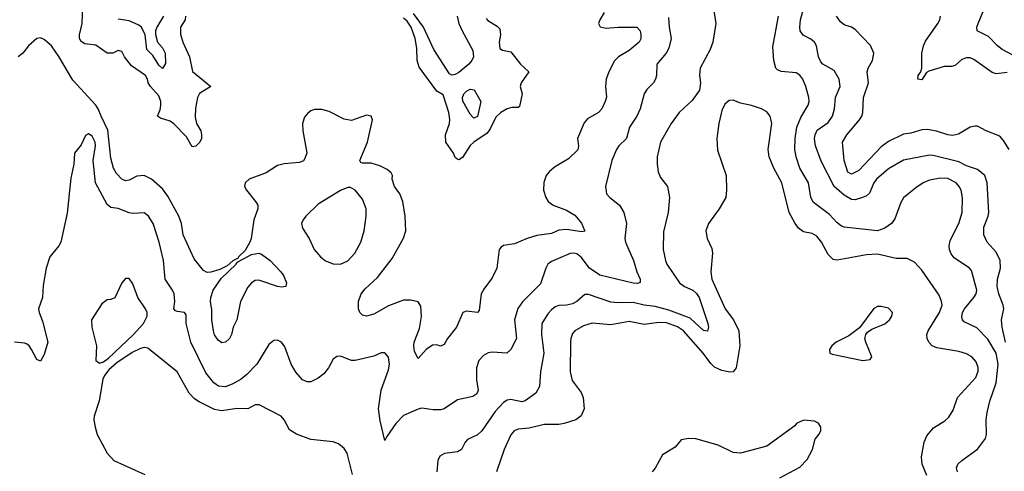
# Model space of a CAD drawing. Header units: inches. Extents: x 1603819 to 1745079, y 385938 to 533966.
# Tile 295 of 561: x 1714418 to 1719735, y 414752 to 417191. Entities that reach past the tile are written whole.
import ezdxf

# ---------------------------------------------------------------- set-up
doc = ezdxf.new("R2010")
doc.units = ezdxf.units.IN
doc.header["$MEASUREMENT"] = 0
doc.layers.add('B7411', color=7, linetype='Continuous')

msp = doc.modelspace()

# ---------------------------------------------------------------- linework, layer by layer
at = {"layer": 'B7411', "color": 5}
for points, elevation in [([(1719740.3, 415450), (1719722.9, 415530), (1719719.3, 415570), (1719732.7, 415630), (1719729, 415650), (1719704.4, 415710), (1719696.2, 415750), (1719698.8, 415790), (1719714.3, 415850), (1719711.8, 415890), (1719690, 415935.5), (1719642.8, 415990), (1719624.1, 416030), (1719623.9, 416070), (1719647.6, 416130), (1719651.2, 416150), (1719643, 416310), (1719630, 416349.7), (1719590, 416382.8), (1719530, 416402.3), (1719490, 416423.1), (1719350, 416458.3), (1719330, 416459.1), (1719190, 416432.7), (1719110, 416384.8), (1719045.4, 416330), (1719031.1, 416310), (1719006.2, 416253.8), (1718990, 416239.7), (1718969.2, 416230.8), (1718930, 416218.4), (1718910, 416219.8), (1718870, 416242.6), (1718816.6, 416290), (1718746.1, 416426.1), (1718714.8, 416510), (1718710.4, 416550), (1718713.4, 416570), (1718725.1, 416594.9), (1718784, 416636), (1718807, 416670), (1718817.5, 416710), (1718823.1, 416770), (1718848.7, 416830), (1718843.5, 416870), (1718816.2, 416916.2), (1718754.5, 416950), (1718743.2, 416963.2), (1718732.2, 416990), (1718720.3, 417050), (1718709.7, 417070), (1718690, 417086.4), (1718647.8, 417107.8), (1718632.1, 417130), (1718629.9, 417150), (1718634.6, 417190), (1718667.4, 417310)], 340), ([(1715314.3, 417210), (1715311.9, 417190), (1715286.4, 417150), (1715286.5, 417113.5), (1715298.3, 417070), (1715334.4, 416990), (1715350.7, 416910.7), (1715450.4, 416830), (1715390, 416792.4), (1715377.5, 416770), (1715367.2, 416712.8), (1715365.3, 416665.3), (1715373.6, 416630), (1715395.6, 416590), (1715400.7, 416570), (1715399.2, 416550), (1715390.8, 416530), (1715370, 416507.2), (1715350, 416504.8), (1715318.9, 416558.9), (1715250, 416628.8), (1715230, 416642.8), (1715178.3, 416658.3), (1715161.7, 416670), (1715176.3, 416703.7), (1715181, 416730), (1715180.4, 416750), (1715170, 416779), (1715123.9, 416830), (1715111.8, 416850), (1715108.5, 416870), (1715098.2, 416890), (1715021.2, 416941.2), (1714983.6, 416990), (1714970, 417019.5), (1714950, 417025.4), (1714922, 417010), (1714890, 417009.9), (1714830, 417052.6), (1714770, 417060.4), (1714750, 417073.5), (1714741.7, 417090), (1714740.6, 417110), (1714755.2, 417170), (1714759, 417270)], 280), ([(1718162.6, 417262.6), (1718176.5, 417170), (1718160.7, 417070), (1718147.1, 417030), (1718092.1, 416930), (1718088.6, 416891.4), (1718095.1, 416850), (1718089, 416810), (1718050, 416754.2), (1717979.6, 416690), (1717936.1, 416630), (1717878.8, 416530), (1717860.6, 416450), (1717859.7, 416410), (1717865.5, 416370), (1717878.8, 416338.8), (1717915.3, 416290), (1717927.8, 416230), (1717919, 416150), (1717895.4, 416044.6), (1717892.2, 415950), (1717905, 415890), (1717911.7, 415870), (1717980.3, 415770), (1718008.7, 415750), (1718053.8, 415730), (1718073.2, 415713.2), (1718087.8, 415690), (1718134.2, 415550), (1718137.8, 415530), (1718131.5, 415508.5), (1718110, 415512.8), (1718038.8, 415578.8), (1717922.8, 415622.8), (1717850, 415642.4), (1717790, 415648.8), (1717730, 415663.4), (1717650, 415661.2), (1717610, 415665.8), (1717490, 415707.4), (1717470, 415706.6), (1717426.7, 415670), (1717403.1, 415656.9), (1717370.8, 415649.2), (1717330, 415647.1), (1717310, 415639.5), (1717290, 415625), (1717270, 415602.4), (1717237.1, 415550), (1717235.5, 415490), (1717248.4, 415390), (1717230.2, 415290), (1717225.7, 415210), (1717205.2, 415174.8), (1717148, 415132), (1717130, 415127.8), (1717070, 415140.2), (1717050, 415136.3), (1717030, 415123.9), (1716985.5, 415074.5), (1716913.6, 414970), (1716890, 414949.8), (1716836.3, 414923.7), (1716823.6, 414910), (1716804.4, 414870), (1716782.4, 414857.6), (1716712.3, 414847.7), (1716686.9, 414833.1), (1716676.5, 414810), (1716670.3, 414750)], 360), ([(1719819.2, 416979.2), (1719724, 417030), (1719697.7, 417050), (1719650, 417101), (1719587.6, 417130), (1719587.2, 417150), (1719593.6, 417170), (1719633.7, 417266.3)], 260), ([(1717922, 417202), (1717925.2, 417150), (1717936.1, 417090), (1717923.6, 417036.4), (1717908.3, 417010), (1717858, 416950), (1717856.9, 416890), (1717851.5, 416870), (1717840.9, 416850), (1717805.4, 416814.6), (1717789.5, 416790.5), (1717769.2, 416710), (1717751.2, 416670), (1717711.2, 416610), (1717694.9, 416550), (1717654, 416510), (1717640.3, 416490), (1717616, 416430), (1717581.7, 416290), (1717587.4, 416250), (1717604.2, 416230), (1717657.3, 416190), (1717680.2, 416150), (1717694.7, 416090), (1717685.3, 416010), (1717688.9, 415990), (1717733.2, 415890), (1717751.3, 415830), (1717768.8, 415790), (1717768.2, 415771.8), (1717754.1, 415765.9), (1717731.3, 415768.7), (1717550, 415810.5), (1717494.9, 415850), (1717450, 415908.7), (1717427.3, 415927.3), (1717410, 415930.7), (1717390, 415928), (1717290, 415886), (1717270, 415871), (1717258.4, 415850), (1717230, 415764.7), (1717133.2, 415666.8), (1717108.7, 415631.3), (1717090.2, 415570), (1717100.2, 415470), (1717070, 415409.6), (1717049.2, 415390.8), (1716970, 415395.2), (1716948.2, 415391.8), (1716922, 415378), (1716897.2, 415350), (1716885, 415310), (1716885.4, 415245.4), (1716893.6, 415190), (1716887.2, 415170), (1716864.8, 415155.2), (1716782.1, 415137.9), (1716710, 415089.7), (1716690, 415084.7), (1716650, 415084.2), (1716590, 415092.2), (1716570, 415088.3), (1716490, 415054), (1716450, 415009.6), (1716399.9, 414940.1), (1716390, 414918), (1716364.3, 415024.3), (1716355.5, 415090), (1716369.4, 415190.6), (1716410, 415300.5), (1716415.2, 415330), (1716410, 415369.3), (1716390, 415391.5), (1716370, 415391.6), (1716330, 415374.3), (1716230, 415349.6), (1716210, 415349.6), (1716150, 415374.7), (1716130, 415371.8), (1716110, 415357), (1716084.9, 415310), (1716061.2, 415278.8), (1716030, 415254.5), (1715990, 415234.5), (1715970, 415235.6), (1715945.6, 415245.6), (1715910, 415287), (1715883.5, 415330), (1715850, 415424), (1715832.3, 415450), (1715810, 415459.5), (1715790, 415458.4), (1715763.7, 415436.3), (1715698, 415330), (1715645.1, 415274.9), (1715613.5, 415250), (1715570, 415224.9), (1715530, 415208.5), (1715492.3, 415212.3), (1715466, 415230), (1715424.2, 415284.2), (1715342.5, 415450), (1715317.4, 415550), (1715316.5, 415596.5), (1715308.8, 415608.8), (1715270, 415614.7), (1715259.3, 415619.3), (1715251.2, 415630), (1715255.7, 415670), (1715251.7, 415710), (1715243.8, 415730), (1715204.4, 415790), (1715194.2, 415890), (1715171.3, 415990), (1715138.4, 416090), (1715113.1, 416130), (1715090, 416148.2), (1715030, 416143.9), (1715010, 416147.4), (1714950, 416170.9), (1714910, 416176.2), (1714890, 416192.3), (1714827.8, 416310), (1714815.8, 416430), (1714827.7, 416510), (1714826, 416530), (1714810, 416562.2), (1714790, 416574.7), (1714774.4, 416565.6), (1714750, 416516), (1714713.4, 416470), (1714710.4, 416410), (1714694.6, 416334.6), (1714674.4, 416145.6), (1714640.5, 415990), (1714630, 415969), (1714581, 415910), (1714561.6, 415850), (1714544.2, 415755.8), (1714541.5, 415690), (1714519.6, 415630), (1714522.8, 415610), (1714542, 415562), (1714569.4, 415450), (1714550, 415382.7), (1714530, 415347), (1714510, 415355.6), (1714482.3, 415410), (1714469.8, 415430), (1714458.6, 415438.6), (1714444.7, 415444.7), (1714390, 415450.3)], 340), ([(1717574.4, 417230), (1717550.4, 417190), (1717544.4, 417170), (1717552.2, 417152.2), (1717585.2, 417145.2), (1717649, 417151), (1717750, 417150.3), (1717768.7, 417130), (1717772.2, 417110), (1717772, 417088), (1717763, 417070), (1717710, 417024.8), (1717652.2, 416990), (1717630, 416969.6), (1717599.2, 416910), (1717585.8, 416870), (1717582.2, 416830), (1717586.7, 416773.3), (1717580.3, 416750), (1717561.7, 416710), (1717544.2, 416690), (1717484.6, 416655.4), (1717465.6, 416634.4), (1717430.2, 416550), (1717436.3, 416510), (1717431.8, 416488.2), (1717381.3, 416438.7), (1717306.1, 416393.9), (1717277.1, 416370), (1717261.3, 416350), (1717247.9, 416312.1), (1717246.3, 416270), (1717259.6, 416230), (1717272.2, 416210), (1717299.1, 416190), (1717370, 416162.4), (1717416.2, 416136.2), (1717452.3, 416092.3), (1717470.2, 416049.8), (1717454.3, 416045.7), (1717370, 416058.5), (1717330, 416054.8), (1717290, 416036.9), (1717210, 416024.9), (1717158.4, 416010), (1717090, 415981), (1717030, 415971.2), (1717017.2, 415962.8), (1717007.4, 415950), (1716993.9, 415850), (1716970, 415797.8), (1716923.8, 415736.2), (1716910.2, 415710), (1716898.8, 415621.2), (1716890.6, 415610), (1716830, 415617.2), (1716811.2, 415608.8), (1716777.3, 415530), (1716728.7, 415470), (1716710, 415436), (1716690, 415428.2), (1716670, 415434.7), (1716647.5, 415432.5), (1716613.7, 415410), (1716570, 415361.2), (1716550, 415399), (1716546.2, 415430), (1716548.5, 415450), (1716576.6, 415523.4), (1716588.2, 415588.2), (1716583.5, 415643.5), (1716570, 415667.6), (1716530, 415676.1), (1716490, 415675.6), (1716410, 415645), (1716330, 415601), (1716290, 415589.8), (1716270, 415594.5), (1716255.3, 415610), (1716247.7, 415630), (1716247, 415670), (1716261.6, 415710), (1716283, 415737), (1716350, 415799.1), (1716430, 415901.7), (1716490, 416010.5), (1716502.4, 416050), (1716499.8, 416130), (1716487.7, 416210), (1716471.4, 416251.4), (1716441.4, 416290), (1716428.7, 416330), (1716431.1, 416350), (1716423.6, 416363.6), (1716402.5, 416382.5), (1716362, 416402), (1716315.7, 416415.7), (1716270, 416415.3), (1716260.2, 416420.2), (1716254.6, 416430), (1716296.5, 416530), (1716322.7, 416650), (1716315.3, 416670), (1716290, 416675.1), (1716210, 416645.7), (1716170, 416653.3), (1716090, 416695), (1716050, 416706.2), (1716010, 416705.1), (1715990, 416698), (1715974.5, 416685.5), (1715955.6, 416664.4), (1715946, 416630), (1715946.3, 416590), (1715968.7, 416471.3), (1715958.5, 416441.5), (1715950, 416429.6), (1715930, 416419.7), (1715846.7, 416413.3), (1715810, 416403.5), (1715750, 416364.5), (1715658, 416330), (1715635.8, 416310), (1715632.2, 416290), (1715642.4, 416270), (1715692.2, 416210), (1715703.7, 416190), (1715703.7, 416170), (1715682.6, 416110), (1715668.4, 416010), (1715660.6, 415990), (1715634.9, 415945.1), (1715599.7, 415910), (1715597.5, 415902.5), (1715570, 415888.4), (1715538.1, 415861.9), (1715498.1, 415841.9), (1715450, 415826.9), (1715430, 415826.4), (1715410, 415837.2), (1715360.3, 415900.3), (1715300.8, 416030), (1715292.3, 416090), (1715277.1, 416130), (1715217.5, 416237.5), (1715190, 416277.2), (1715129.1, 416329.1), (1715090, 416349.8), (1715050, 416346), (1715010, 416323.5), (1714990, 416321.6), (1714970, 416329), (1714940.3, 416360.3), (1714924.1, 416390), (1714910, 416443), (1714895, 416595), (1714857.3, 416670), (1714842.8, 416710), (1714829.8, 416730), (1714705, 416865), (1714630, 416992.5), (1714590, 417049.8), (1714550, 417084.5), (1714530, 417092.2), (1714510.3, 417089.7), (1714466, 417050), (1714436, 417010), (1714410.5, 416989.5)], 320), ([(1715194.3, 417210), (1715159.6, 417150), (1715152.2, 417130), (1715151.3, 417111.3), (1715162.9, 417070), (1715190, 417038.2), (1715203.7, 417010), (1715205.1, 416954.9), (1715190, 416926.9), (1715170, 416945.1), (1715137.1, 416997.1), (1715105.3, 417030), (1715096.1, 417110), (1715076.1, 417150), (1715062.1, 417162.1), (1715010, 417184.1), (1714950, 417193.5)], 260), ([(1716937.3, 417197.3), (1716945.9, 417185.9), (1716996.7, 417156.7), (1717010, 417140.7), (1717014.7, 417110), (1717007.9, 417070), (1717010, 417036), (1717026, 417026), (1717070, 417016.9), (1717122.6, 416950), (1717166.7, 416910), (1717125.2, 416850), (1717121.3, 416830), (1717130.8, 416790), (1717117.1, 416722.9), (1717110, 416716.4), (1717076, 416716), (1717050.1, 416709.9), (1717016, 416690), (1716990, 416665), (1716959.2, 416600.8), (1716942.6, 416577.4), (1716870.2, 416530), (1716850, 416512), (1716810, 416447.2), (1716790, 416434), (1716779.1, 416439.1), (1716770, 416447), (1716760.5, 416470), (1716720.1, 416530), (1716718.1, 416570), (1716739.8, 416630), (1716741.6, 416650), (1716736.2, 416690), (1716704.6, 416784.6), (1716670, 416805.5), (1716575.2, 416935.2), (1716564.1, 416970), (1716562.2, 417037.8), (1716553.9, 417090), (1716531.7, 417150), (1716510, 417182.7), (1716490, 417199.6)], 280), ([(1716781.1, 417210), (1716790.1, 417170), (1716806.6, 417130), (1716864.4, 417024.4), (1716868.6, 416990), (1716859.9, 416970), (1716842.6, 416950), (1716790, 416906.4), (1716770, 416895.2), (1716751, 416891), (1716738.4, 416898.4), (1716654.5, 417030), (1716598.4, 417150), (1716544, 417224)], 260), ([(1719481.6, 414750), (1719476.9, 414770), (1719484.2, 414790), (1719504.7, 414810), (1719589.2, 414870.8), (1719633.2, 414930), (1719638.4, 414950), (1719636.3, 415030), (1719641.3, 415070), (1719656.1, 415130), (1719691, 415229), (1719702.1, 415330), (1719689.9, 415390), (1719646.2, 415466.2), (1719586.5, 415526.5), (1719518.8, 415558.8), (1719509.8, 415569.8), (1719506, 415586), (1719509.9, 415610), (1719520.6, 415630), (1719570.7, 415690), (1719582.6, 415710), (1719586.8, 415730), (1719557.2, 415837.2), (1719547.3, 415850), (1719464.3, 415904.3), (1719447.2, 415927.2), (1719438.9, 415950), (1719436.8, 415970), (1719442, 415998), (1719489.3, 416090.7), (1719507.7, 416150), (1719509.2, 416229.2), (1719501.1, 416270), (1719491.6, 416290), (1719474, 416310), (1719430, 416332.6), (1719390, 416335.2), (1719358.8, 416330), (1719330, 416323.9), (1719297.4, 416310), (1719256.2, 416283.8), (1719191.3, 416228.7), (1719176.8, 416203.2), (1719144, 416116), (1719126, 416090), (1719090, 416064.4), (1719050, 416051.5), (1718870, 416069.8), (1718855.5, 416075.5), (1718830, 416096), (1718790, 416139.8), (1718704.1, 416204.1), (1718689.8, 416230), (1718677.6, 416310), (1718631.3, 416390), (1718610.7, 416450), (1718604.5, 416490), (1718605.6, 416550), (1718614.5, 416610), (1718636.4, 416663.6), (1718676.2, 416730), (1718681, 416750), (1718679.8, 416770), (1718663.1, 416830), (1718646.2, 416870), (1718630, 416891), (1718610, 416903.5), (1718530, 416911.1), (1718510, 416920.5), (1718501.3, 416930), (1718489.7, 416970), (1718484.6, 417044.6), (1718514.8, 417210)], 360), ([(1719761.1, 416490), (1719730, 416539.1), (1719710, 416561.8), (1719636.2, 416590), (1719590, 416615.3), (1719576.6, 416616.6), (1719550, 416610.8), (1719487.1, 416572.9), (1719454.7, 416565.3), (1719430, 416568.3), (1719369.1, 416589.1), (1719317.5, 416597.5), (1719290, 416596.8), (1719230, 416578.8), (1719190, 416572.2), (1719110, 416533), (1719070, 416504.3), (1718950, 416376.2), (1718910, 416355.9), (1718890, 416367.4), (1718869.3, 416430), (1718860.6, 416530), (1718883.7, 416570), (1718953.4, 416650), (1718964.8, 416670), (1718970.6, 416690), (1718975.2, 416770), (1719001.1, 416850), (1718994.2, 416910), (1718999.4, 416930), (1719023.1, 416970), (1719029.8, 417010), (1719012.3, 417052.3), (1718930, 417138.5), (1718910, 417151.1), (1718870, 417162.6), (1718850, 417178.7), (1718827.8, 417210)], 320), ([(1719750, 416906.3), (1719690, 416898.1), (1719670, 416905.2), (1719570, 416976.5), (1719550, 416984.9), (1719530, 416985.4), (1719504.8, 416975.2), (1719470, 416943.9), (1719450, 416938), (1719410, 416938.1), (1719327.8, 416912.2), (1719314.4, 416905.6), (1719290, 416866), (1719267.2, 416870), (1719268.9, 416890), (1719284, 416910), (1719288.7, 416930), (1719289.4, 417010), (1719298.7, 417050), (1719310, 417075.5), (1719376.4, 417170), (1719387.1, 417190), (1719389.7, 417210)], 280), ([(1719316.9, 414730), (1719291, 414790), (1719287.8, 414830), (1719301.5, 414910), (1719316.1, 414943.9), (1719353.2, 414986.8), (1719414.5, 415025.5), (1719435.9, 415044.1), (1719458.6, 415081.4), (1719482, 415150), (1719581.2, 415258.8), (1719593.3, 415293.3), (1719592.9, 415312.9), (1719582.8, 415342.8), (1719559.8, 415370), (1719530, 415385.9), (1719490, 415398.6), (1719370, 415419.1), (1719344.4, 415430), (1719326.6, 415450), (1719317.8, 415470), (1719317.1, 415490), (1719322.9, 415510), (1719385.7, 415610), (1719398.6, 415650), (1719396.5, 415670), (1719383.2, 415703.2), (1719290, 415838.8), (1719250, 415880.8), (1719210, 415901.2), (1719150, 415901), (1719050, 415923.9), (1718990, 415920.7), (1718832.7, 415892.7), (1718810, 415895.8), (1718782.9, 415922.9), (1718748, 415990), (1718722.6, 416022.6), (1718697.1, 416037.1), (1718650, 416045.9), (1718624.3, 416064.3), (1718604.7, 416090), (1718572.5, 416150), (1718534, 416310), (1718489.4, 416389.4), (1718465.4, 416450), (1718460.2, 416490), (1718479.5, 416630), (1718470.8, 416670), (1718452.9, 416692.9), (1718424.5, 416710), (1718370, 416727.7), (1718310, 416740.5), (1718270, 416757), (1718250, 416755.1), (1718225.9, 416734.1), (1718210, 416701.2), (1718192.6, 416630), (1718181.7, 416550), (1718185.8, 416485.8), (1718233.4, 416350), (1718235.3, 416270), (1718230.3, 416230), (1718195.3, 416170), (1718137.8, 416090), (1718123.2, 416050), (1718130.2, 416010), (1718155, 415955), (1718159.8, 415930), (1718149.5, 415830), (1718154.8, 415790), (1718226.8, 415630), (1718272.8, 415570), (1718300.6, 415510), (1718306.7, 415430), (1718287, 415310), (1718270.6, 415289.4), (1718252.5, 415287.5), (1718210, 415296.9), (1718170, 415314), (1718150, 415333.6), (1718109.4, 415390), (1718001.9, 415510), (1717970, 415532.7), (1717910, 415553.8), (1717870, 415556.3), (1717790, 415545.5), (1717710, 415561.6), (1717610, 415542.8), (1717510, 415551.7), (1717463.2, 415536.8), (1717415.3, 415510), (1717403.6, 415496.4), (1717393.5, 415470), (1717391.7, 415450), (1717390.1, 415289.9), (1717402.2, 415242.2), (1717450, 415177.3), (1717460.5, 415150), (1717466.3, 415090), (1717449.2, 415050.8), (1717420.5, 415030), (1717358.8, 415010), (1717330, 415004.9), (1717250, 415004.1), (1717170, 414985.9), (1717110, 414979.9), (1717088.5, 414971.5), (1717071, 414949), (1717035.1, 414870), (1716992.3, 414750)], 380), ([(1716214.5, 414734.5), (1716187.3, 414850), (1716170, 414875.1), (1716140.1, 414900.1), (1716110, 414912), (1715990, 414923), (1715913.4, 414953.4), (1715875.4, 414975.4), (1715845.7, 415030), (1715829.6, 415050), (1715711.2, 415111.2), (1715689.5, 415110.5), (1715650, 415089.7), (1715590, 415090.9), (1715510, 415079.4), (1715470, 415086.5), (1715387.1, 415127.1), (1715362.8, 415142.8), (1715333.4, 415173.4), (1715268, 415290), (1715110, 415416.4), (1715090, 415419.8), (1715070, 415415.4), (1715025.5, 415394.5), (1714942.3, 415337.7), (1714899.4, 415300.6), (1714875.5, 415270), (1714867.3, 415250), (1714847.7, 415132.3), (1714821, 415050), (1714818.8, 415030), (1714824.9, 414990), (1714837.3, 414950), (1714890.4, 414850.4), (1714926.8, 414810), (1715094.7, 414734.7)], 360), ([(1718523.3, 414716.7), (1718630, 414774.8), (1718670, 414816), (1718699.3, 414870), (1718713.6, 414926.4), (1718734, 414950), (1718744, 414970), (1718744, 414990), (1718731.7, 415011.7), (1718710, 415022.7), (1718650, 415028.7), (1718612, 415010), (1718602.8, 414997.2), (1718452.3, 414887.7), (1718310, 414849.6), (1718270, 414853.6), (1718190, 414892.7), (1718070, 414926.6), (1718030.6, 414929.4), (1717990, 414921.2), (1717957, 414883), (1717890, 414841.2), (1717850, 414769.3), (1717833.4, 414750)], 420)]:
    msp.add_lwpolyline(points, dxfattribs=dict(at, elevation=elevation))
for points, elevation in [([(1716870, 416658.9), (1716864.2, 416664.2), (1716850, 416680.5), (1716811.7, 416751.7), (1716808.4, 416770), (1716817, 416790), (1716830, 416805.8), (1716850, 416815.3), (1716872.6, 416812.6), (1716908.2, 416750), (1716890, 416668.6)], 260), ([(1716190, 416284.5), (1716150, 416269.2), (1716030, 416194.3), (1715962.4, 416130), (1715948.1, 416110), (1715940.7, 416090), (1715945.7, 416065.7), (1715981.7, 416010), (1716009, 415950), (1716042, 415910), (1716070, 415889.1), (1716110, 415872.6), (1716150, 415871.4), (1716190, 415887.9), (1716228.7, 415930), (1716259.8, 415990), (1716278.4, 416050), (1716289.8, 416130), (1716288.7, 416170), (1716270, 416222), (1716229.8, 416269.8), (1716204.4, 416284.4)], 340), ([(1715833.5, 415746.5), (1715810, 415749.8), (1715710, 415784.6), (1715690, 415782.5), (1715670, 415769.8), (1715650, 415745.7), (1715610.2, 415670), (1715590.2, 415570), (1715570.4, 415530), (1715561.3, 415490), (1715550.4, 415470), (1715530, 415449.6), (1715510, 415446.3), (1715490, 415459.6), (1715470, 415489.5), (1715464.7, 415510), (1715455.3, 415570), (1715455.4, 415624.6), (1715449.2, 415670), (1715449.9, 415690), (1715463.2, 415730), (1715506.6, 415793.4), (1715587.2, 415870), (1715586.9, 415873.1), (1715596.4, 415883.6), (1715670, 415922.5), (1715709.3, 415929.3), (1715724.2, 415924.2), (1715770, 415891.4), (1715828.9, 415830), (1715842.6, 415810), (1715859.3, 415770), (1715856, 415750)], 320), ([(1715010, 415792.7), (1714990, 415792.7), (1714970, 415769.4), (1714931.1, 415688.9), (1714910, 415679.7), (1714890, 415678), (1714862.6, 415657.4), (1714805.3, 415570), (1714808, 415530), (1714833.8, 415430), (1714828.8, 415350), (1714850, 415335.8), (1714870, 415342.6), (1714897.3, 415362.7), (1715030.8, 415489.2), (1715085.9, 415550), (1715106.2, 415590), (1715106.2, 415610), (1715097.2, 415630), (1715055.3, 415690), (1715030, 415765.2)], 360), ([(1719070, 415642.4), (1719050, 415641.6), (1719030, 415631.8), (1718952.5, 415527.5), (1718895.8, 415484.2), (1718826, 415450), (1718802.8, 415430), (1718791, 415410), (1718792, 415390), (1718804.5, 415384.5), (1718970, 415350.6), (1719010, 415356), (1719019.3, 415370), (1718986.3, 415450), (1718982.4, 415470), (1718987, 415490), (1718996.6, 415503.4), (1719020.1, 415519.9), (1719090, 415549), (1719114.7, 415570), (1719127, 415590), (1719131.8, 415610), (1719110, 415633.6)], 420)]:
    msp.add_lwpolyline(points, close=True, dxfattribs=dict(at, elevation=elevation))

doc.saveas('drawing.dxf')
